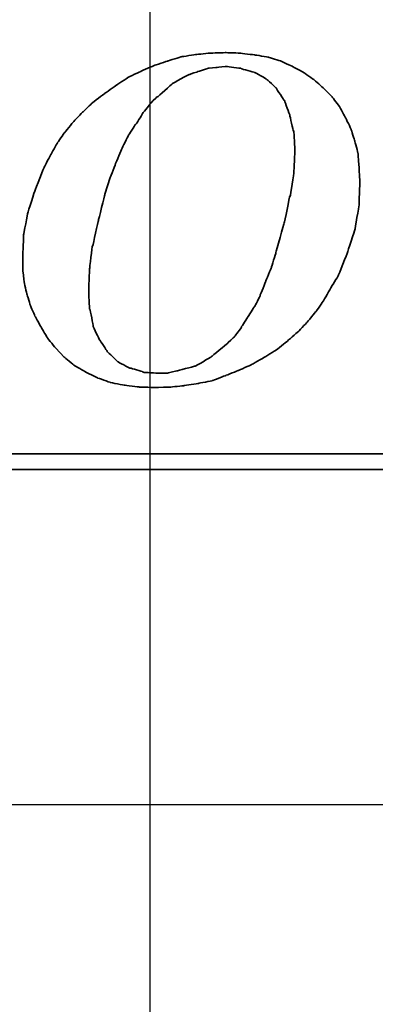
# Model space of a CAD drawing. Header units: millimetres. Extents: x -257 to 3135, y -1556 to 860.
# Tile 306 of 633: x 76.01 to 80.58, y -250.65 to -238.02. Entities that reach past the tile are written whole.
import ezdxf
from ezdxf.lldxf.tags import DXFTag

# ---------------------------------------------------------------- set-up
doc = ezdxf.new("R2010")
doc.units = ezdxf.units.MM
doc.layers.get('0').update_dxf_attribs({"linetype": 'CONTINUOUS'})
doc.layers.add('DIM', color=4, linetype='CONTINUOUS')
doc.layers.add('layer 1', color=7, linetype='CONTINUOUS')
tags = doc.linetypes.add('DASHED', pattern=[25.72, 12.86, -12.86]).pattern_tags.tags
tags[6:7] = [DXFTag(74, 4), DXFTag(75, 0), DXFTag(340, '0'), DXFTag(46, 0.0), DXFTag(50, 0.0), DXFTag(44, 0.0), DXFTag(45, 0.0)]
tags[4:5] = [DXFTag(74, 4), DXFTag(75, 0), DXFTag(340, '0'), DXFTag(46, 0.0), DXFTag(50, 0.0), DXFTag(44, 0.0), DXFTag(45, 0.0)]

# ---------------------------------------------------------------- blocks, each defined once
blk = doc.blocks.new('TBI MOTION logo(完整正式版)')
at = {"layer": 'layer 1', "color": 22, "lineweight": 35}
for points, knots in [([(35.79625, -6.98375), (35.79625, -6.98375), (36.23125, -7.43875), (36.23125, -7.43875), (36.23125, -7.43875), (36.23125, -7.43875), (36.75625, -7.87125), (36.75625, -7.87125), (36.75625, -7.87125), (36.75625, -7.87125), (37.33125, -8.20375), (37.33125, -8.20375), (37.33125, -8.20375), (37.33125, -8.20375), (37.95625, -8.51875), (37.95625, -8.51875), (37.95625, -8.51875), (37.95625, -8.51875), (38.62625, -8.75875), (38.62625, -8.75875), (38.62625, -8.75875), (38.62625, -8.75875), (39.37125, -8.90375), (39.37125, -8.90375), (39.37125, -8.90375), (39.37125, -8.90375), (40.14125, -8.99875), (40.14125, -8.99875), (40.14125, -8.99875), (40.14125, -8.99875), (41.02625, -9.02375), (41.02625, -9.02375), (41.02625, -9.02375), (41.02625, -9.02375), (41.74625, -8.99875), (41.74625, -8.99875), (41.74625, -8.99875), (41.74625, -8.99875), (42.46625, -8.92375), (42.46625, -8.92375), (42.46625, -8.92375), (42.46625, -8.92375), (43.21125, -8.80625), (43.21125, -8.80625), (43.21125, -8.80625), (43.21125, -8.80625), (43.93125, -8.66375), (43.93125, -8.66375), (43.93125, -8.66375), (43.93125, -8.66375), (44.62625, -8.39875), (44.62625, -8.39875), (44.62625, -8.39875), (44.62625, -8.39875), (45.29625, -8.13375), (45.29625, -8.13375), (45.29625, -8.13375), (45.29625, -8.13375), (45.94625, -7.84375), (45.94625, -7.84375), (45.94625, -7.84375), (45.94625, -7.84375), (46.61625, -7.46375), (46.61625, -7.46375), (46.61625, -7.46375), (46.61625, -7.46375), (47.24125, -7.07875), (47.24125, -7.07875), (47.24125, -7.07875), (47.24125, -7.07875), (47.81625, -6.62375), (47.81625, -6.62375), (47.81625, -6.62375), (47.81625, -6.62375), (48.36875, -6.14375), (48.36875, -6.14375), (48.36875, -6.14375), (48.36875, -6.14375), (48.84625, -5.64125), (48.84625, -5.64125), (48.84625, -5.64125), (48.84625, -5.64125), (49.32625, -5.06375), (49.32625, -5.06375), (49.32625, -5.06375), (49.32625, -5.06375), (49.71125, -4.51374), (49.71125, -4.51374), (49.71125, -4.51374), (49.71125, -4.51374), (50.09625, -3.83874), (50.09625, -3.83874), (50.09625, -3.83874), (50.09625, -3.83874), (50.48125, -3.21374), (50.48125, -3.21374), (50.48125, -3.21374), (50.48125, -3.21374), (50.96125, -1.99125), (50.96125, -1.99125), (50.96125, -1.99125), (50.96125, -1.99125), (51.34375, -0.81875), (51.34375, -0.81875), (51.34375, -0.81875), (51.34375, -0.81875), (51.56125, 0.45624), (51.56125, 0.45624), (51.56125, 0.45624), (51.56125, 0.45624), (51.60625, 1.67624), (51.60625, 1.67624), (51.60625, 1.67624), (51.60625, 1.67624), (51.56125, 2.44625), (51.56125, 2.44625), (51.56125, 2.44625), (51.56125, 2.44625), (51.51125, 3.14125), (51.51125, 3.14125), (51.51125, 3.14125), (51.51125, 3.14125), (51.34375, 3.81125), (51.34375, 3.81125), (51.34375, 3.81125), (51.34375, 3.81125), (51.15125, 4.41125), (51.15125, 4.41125), (51.15125, 4.41125), (51.15125, 4.41125), (50.86125, 5.01125), (50.86125, 5.01125), (50.86125, 5.01125), (50.86125, 5.01125), (50.55125, 5.58875), (50.55125, 5.58875), (50.55125, 5.58875), (50.55125, 5.58875), (50.16625, 6.09125), (50.16625, 6.09125), (50.16625, 6.09125), (50.16625, 6.09125), (49.71125, 6.54875), (49.71125, 6.54875), (49.71125, 6.54875), (49.71125, 6.54875), (49.23125, 6.98125), (49.23125, 6.98125), (49.23125, 6.98125), (49.23125, 6.98125), (48.67875, 7.36625), (48.67875, 7.36625), (48.67875, 7.36625), (48.67875, 7.36625), (48.10375, 7.67625), (48.10375, 7.67625), (48.10375, 7.67625), (48.10375, 7.67625), (47.48125, 7.96375), (47.48125, 7.96375), (47.48125, 7.96375), (47.48125, 7.96375), (46.85625, 8.15625), (46.85625, 8.15625), (46.85625, 8.15625), (46.85625, 8.15625), (46.13625, 8.27624), (46.13625, 8.27624), (46.13625, 8.27624), (46.13625, 8.27624), (45.39125, 8.37125), (45.39125, 8.37125), (45.39125, 8.37125), (45.39125, 8.37125), (44.62625, 8.39624), (44.62625, 8.39624), (44.62625, 8.39624), (44.62625, 8.39624), (43.83625, 8.37125), (43.83625, 8.37125), (43.83625, 8.37125), (43.83625, 8.37125), (43.09125, 8.30125), (43.09125, 8.30125), (43.09125, 8.30125), (43.09125, 8.30125), (42.32125, 8.18125), (42.32125, 8.18125), (42.32125, 8.18125), (42.32125, 8.18125), (41.62875, 7.96375), (41.62875, 7.96375), (41.62875, 7.96375), (41.62875, 7.96375), (40.90625, 7.72625), (40.90625, 7.72625), (40.90625, 7.72625), (40.90625, 7.72625), (40.23624, 7.43625), (40.23624, 7.43625), (40.23624, 7.43625), (40.23624, 7.43625), (39.54124, 7.10125), (39.54124, 7.10125), (39.54124, 7.10125), (39.54124, 7.10125), (38.91625, 6.69125), (38.91625, 6.69125), (38.91625, 6.69125), (38.91625, 6.69125), (38.31625, 6.26125), (38.31625, 6.26125), (38.31625, 6.26125), (38.31625, 6.26125), (37.69125, 5.78125), (37.69125, 5.78125), (37.69125, 5.78125), (37.69125, 5.78125), (37.18625, 5.30125), (37.18625, 5.30125), (37.18625, 5.30125), (37.18625, 5.30125), (36.70625, 4.79624), (36.70625, 4.79624), (36.70625, 4.79624), (36.70625, 4.79624), (36.23125, 4.22125), (36.23125, 4.22125), (36.23125, 4.22125), (36.23125, 4.22125), (35.87124, 3.69375), (35.87124, 3.69375), (35.87124, 3.69375), (35.87124, 3.69375), (35.53125, 3.09125), (35.53125, 3.09125), (35.53125, 3.09125), (35.53125, 3.09125), (35.19875, 2.47125), (35.19875, 2.47125), (35.19875, 2.47125), (35.19875, 2.47125), (34.71625, 1.24625), (34.71625, 1.24625), (34.71625, 1.24625), (34.71625, 1.24625), (34.33125, 0.06874), (34.33125, 0.06874), (34.33125, 0.06874), (34.33125, 0.06874), (34.11625, -1.07875), (34.11625, -1.07875), (34.11625, -1.07875), (34.11625, -1.07875), (34.07125, -2.15875), (34.07125, -2.15875), (34.07125, -2.15875), (34.07125, -2.15875), (34.07125, -2.85375), (34.07125, -2.85375), (34.07125, -2.85375), (34.07125, -2.85375), (34.14125, -3.50375), (34.14125, -3.50375), (34.14125, -3.50375), (34.14125, -3.50375), (34.28625, -4.17375), (34.28625, -4.17375), (34.28625, -4.17375), (34.28625, -4.17375), (34.47625, -4.77624), (34.47625, -4.77624), (34.47625, -4.77624), (34.47625, -4.77624), (34.71625, -5.32625), (34.71625, -5.32625), (34.71625, -5.32625), (34.71625, -5.32625), (35.05375, -5.92875), (35.05375, -5.92875), (35.05375, -5.92875), (35.05375, -5.92875), (35.36375, -6.45375), (35.36375, -6.45375), (35.36375, -6.45375), (35.36375, -6.45375), (35.79625, -6.98375), (35.79625, -6.98375)], [0, 0, 0, 0, 0.01388889, 0.01388889, 0.01388889, 0.0138889, 0.02777778, 0.02777778, 0.02777778, 0.02777779, 0.04166667, 0.04166667, 0.04166667, 0.04166668, 0.05555556, 0.05555556, 0.05555556, 0.05555557, 0.06944444, 0.06944444, 0.06944444, 0.06944445, 0.08333333, 0.08333333, 0.08333333, 0.08333334, 0.09722222, 0.09722222, 0.09722222, 0.09722223, 0.11111111, 0.11111111, 0.11111111, 0.11111112, 0.125, 0.125, 0.125, 0.12500001, 0.13888889, 0.13888889, 0.13888889, 0.1388889, 0.15277778, 0.15277778, 0.15277778, 0.15277779, 0.16666667, 0.16666667, 0.16666667, 0.16666668, 0.18055556, 0.18055556, 0.18055556, 0.18055557, 0.19444444, 0.19444444, 0.19444444, 0.19444445, 0.20833333, 0.20833333, 0.20833333, 0.20833334, 0.22222222, 0.22222222, 0.22222222, 0.22222223, 0.23611111, 0.23611111, 0.23611111, 0.23611112, 0.25, 0.25, 0.25, 0.25000001, 0.26388889, 0.26388889, 0.26388889, 0.2638889, 0.27777778, 0.27777778, 0.27777778, 0.27777779, 0.29166667, 0.29166667, 0.29166667, 0.29166668, 0.30555556, 0.30555556, 0.30555556, 0.30555557, 0.31944444, 0.31944444, 0.31944444, 0.31944445, 0.33333333, 0.33333333, 0.33333333, 0.33333334, 0.34722222, 0.34722222, 0.34722222, 0.34722223, 0.36111111, 0.36111111, 0.36111111, 0.36111112, 0.375, 0.375, 0.375, 0.37500001, 0.38888889, 0.38888889, 0.38888889, 0.3888889, 0.40277778, 0.40277778, 0.40277778, 0.40277779, 0.41666667, 0.41666667, 0.41666667, 0.41666668, 0.43055556, 0.43055556, 0.43055556, 0.43055557, 0.44444444, 0.44444444, 0.44444444, 0.44444445, 0.45833333, 0.45833333, 0.45833333, 0.45833334, 0.47222222, 0.47222222, 0.47222222, 0.47222223, 0.48611111, 0.48611111, 0.48611111, 0.48611112, 0.5, 0.5, 0.5, 0.50000001, 0.51388889, 0.51388889, 0.51388889, 0.5138889, 0.52777778, 0.52777778, 0.52777778, 0.52777779, 0.54166667, 0.54166667, 0.54166667, 0.54166668, 0.55555556, 0.55555556, 0.55555556, 0.55555557, 0.56944444, 0.56944444, 0.56944444, 0.56944445, 0.58333333, 0.58333333, 0.58333333, 0.58333334, 0.59722222, 0.59722222, 0.59722222, 0.59722223, 0.61111111, 0.61111111, 0.61111111, 0.61111112, 0.625, 0.625, 0.625, 0.62500001, 0.63888889, 0.63888889, 0.63888889, 0.6388889, 0.65277778, 0.65277778, 0.65277778, 0.65277779, 0.66666667, 0.66666667, 0.66666667, 0.66666668, 0.68055556, 0.68055556, 0.68055556, 0.68055557, 0.69444444, 0.69444444, 0.69444444, 0.69444445, 0.70833333, 0.70833333, 0.70833333, 0.70833334, 0.72222222, 0.72222222, 0.72222222, 0.72222223, 0.73611111, 0.73611111, 0.73611111, 0.73611112, 0.75, 0.75, 0.75, 0.75000001, 0.76388889, 0.76388889, 0.76388889, 0.7638889, 0.77777778, 0.77777778, 0.77777778, 0.77777779, 0.79166667, 0.79166667, 0.79166667, 0.79166668, 0.80555556, 0.80555556, 0.80555556, 0.80555557, 0.81944444, 0.81944444, 0.81944444, 0.81944445, 0.83333333, 0.83333333, 0.83333333, 0.83333334, 0.84722222, 0.84722222, 0.84722222, 0.84722223, 0.86111111, 0.86111111, 0.86111111, 0.86111112, 0.875, 0.875, 0.875, 0.87500001, 0.88888889, 0.88888889, 0.88888889, 0.8888889, 0.90277778, 0.90277778, 0.90277778, 0.90277779, 0.91666667, 0.91666667, 0.91666667, 0.91666668, 0.93055556, 0.93055556, 0.93055556, 0.93055557, 0.94444444, 0.94444444, 0.94444444, 0.94444445, 0.95833333, 0.95833333, 0.95833333, 0.95833334, 0.97222222, 0.97222222, 0.97222222, 0.97222223, 0.98611111, 0.98611111, 0.98611111, 0.98611112, 1, 1, 1, 1]), ([(38.33875, 1.03124), (38.33875, 1.03124), (38.62625, 1.89625), (38.62625, 1.89625), (38.62625, 1.89625), (38.62625, 1.89625), (38.91625, 2.66375), (38.91625, 2.66375), (38.91625, 2.66375), (38.91625, 2.66375), (39.22625, 3.38125), (39.22625, 3.38125), (39.22625, 3.38125), (39.22625, 3.38125), (39.22625, 3.40624), (39.22625, 3.40624), (39.22625, 3.40624), (39.22625, 3.40624), (39.56124, 4.07624), (39.56124, 4.07624), (39.56124, 4.07624), (39.56124, 4.07624), (39.92125, 4.65125), (39.92125, 4.65125), (39.92125, 4.65125), (39.92125, 4.65125), (39.94625, 4.65125), (39.94625, 4.65125), (39.94625, 4.65125), (39.94625, 4.65125), (40.28125, 5.17875), (40.28125, 5.17875), (40.28125, 5.17875), (40.28125, 5.17875), (40.28125, 5.20375), (40.28125, 5.20375), (40.28125, 5.20375), (40.28125, 5.20375), (40.66875, 5.68625), (40.66875, 5.68625), (40.66875, 5.68625), (40.66875, 5.68625), (40.66875, 5.70625), (40.66875, 5.70625), (40.66875, 5.70625), (40.66875, 5.70625), (41.05124, 6.09125), (41.05124, 6.09125), (41.05124, 6.09125), (41.05124, 6.09125), (41.07625, 6.09125), (41.07625, 6.09125), (41.07625, 6.09125), (41.07625, 6.09125), (41.84125, 6.76625), (41.84125, 6.76625), (41.84125, 6.76625), (41.84125, 6.76625), (41.86625, 6.78625), (41.86625, 6.78625), (41.86625, 6.78625), (41.86625, 6.78625), (42.73125, 7.26624), (42.73125, 7.26624), (42.73125, 7.26624), (42.73125, 7.26624), (42.75625, 7.26624), (42.75625, 7.26624), (42.75625, 7.26624), (42.75625, 7.26624), (43.18625, 7.41125), (43.18625, 7.41125), (43.18625, 7.41125), (43.18625, 7.41125), (43.64125, 7.55625), (43.64125, 7.55625), (43.64125, 7.55625), (43.64125, 7.55625), (43.66625, 7.55625), (43.66625, 7.55625), (43.66625, 7.55625), (43.66625, 7.55625), (43.69125, 7.58124), (43.69125, 7.58124), (43.69125, 7.58124), (43.69125, 7.58124), (44.19125, 7.62625), (44.19125, 7.62625), (44.19125, 7.62625), (44.19125, 7.62625), (44.67125, 7.67625), (44.67125, 7.67625), (44.67125, 7.67625), (44.67125, 7.67625), (44.69625, 7.67625), (44.69625, 7.67625), (44.69625, 7.67625), (44.69625, 7.67625), (45.41875, 7.58124), (45.41875, 7.58124), (45.41875, 7.58124), (45.41875, 7.58124), (45.44125, 7.55625), (45.44125, 7.55625), (45.44125, 7.55625), (45.44125, 7.55625), (46.11125, 7.36625), (46.11125, 7.36625), (46.11125, 7.36625), (46.11125, 7.36625), (46.13625, 7.36625), (46.13625, 7.36625), (46.13625, 7.36625), (46.13625, 7.36625), (46.15875, 7.36625), (46.15875, 7.36625), (46.15875, 7.36625), (46.15875, 7.36625), (46.73625, 7.02624), (46.73625, 7.02624), (46.73625, 7.02624), (46.73625, 7.02624), (46.76125, 7.00624), (46.76125, 7.00624), (46.76125, 7.00624), (46.76125, 7.00624), (47.24125, 6.57124), (47.24125, 6.57124), (47.24125, 6.57124), (47.24125, 6.57124), (47.26625, 6.54875), (47.26625, 6.54875), (47.26625, 6.54875), (47.26625, 6.54875), (47.26625, 6.52375), (47.26625, 6.52375), (47.26625, 6.52375), (47.26625, 6.52375), (47.67375, 5.89875), (47.67375, 5.89875), (47.67375, 5.89875), (47.67375, 5.89875), (47.69625, 5.89875), (47.69625, 5.89875), (47.69625, 5.89875), (47.69625, 5.89875), (47.69625, 5.87625), (47.69625, 5.87625), (47.69625, 5.87625), (47.69625, 5.87625), (47.96125, 5.15625), (47.96125, 5.15625), (47.96125, 5.15625), (47.96125, 5.15625), (47.96125, 5.13125), (47.96125, 5.13125), (47.96125, 5.13125), (47.96125, 5.13125), (48.15125, 4.31875), (48.15125, 4.31875), (48.15125, 4.31875), (48.15125, 4.31875), (48.17625, 4.31875), (48.17625, 4.31875), (48.17625, 4.31875), (48.17625, 4.31875), (48.17625, 4.29125), (48.17625, 4.29125), (48.17625, 4.29125), (48.17625, 4.29125), (48.22625, 3.33125), (48.22625, 3.33125), (48.22625, 3.33125), (48.22625, 3.33125), (48.22625, 3.30875), (48.22625, 3.30875), (48.22625, 3.30875), (48.22625, 3.30875), (48.17625, 2.20624), (48.17625, 2.20624), (48.17625, 2.20624), (48.17625, 2.20624), (48.17625, 2.18124), (48.17625, 2.18124), (48.17625, 2.18124), (48.17625, 2.18124), (47.98375, 0.93624), (47.98375, 0.93624), (47.98375, 0.93624), (47.98375, 0.93624), (47.96125, 0.93624), (47.96125, 0.93624), (47.96125, 0.93624), (47.96125, 0.93624), (47.67375, -0.45874), (47.67375, -0.45874), (47.67375, -0.45874), (47.67375, -0.45874), (47.24125, -1.99125), (47.24125, -1.99125), (47.24125, -1.99125), (47.24125, -1.99125), (47.24125, -2.01874), (47.24125, -2.01874), (47.24125, -2.01874), (47.24125, -2.01874), (47.00125, -2.78375), (47.00125, -2.78375), (47.00125, -2.78375), (47.00125, -2.78375), (46.71125, -3.50375), (46.71125, -3.50375), (46.71125, -3.50375), (46.71125, -3.50375), (46.42625, -4.19875), (46.42625, -4.19875), (46.42625, -4.19875), (46.42625, -4.19875), (46.42625, -4.22375), (46.42625, -4.22375), (46.42625, -4.22375), (46.42625, -4.22375), (46.13625, -4.82374), (46.13625, -4.82374), (46.13625, -4.82374), (46.13625, -4.82374), (46.11125, -4.82374), (46.11125, -4.82374), (46.11125, -4.82374), (46.11125, -4.82374), (45.77625, -5.35125), (45.77625, -5.35125), (45.77625, -5.35125), (45.77625, -5.35125), (45.44125, -5.87875), (45.44125, -5.87875), (45.44125, -5.87875), (45.44125, -5.87875), (45.44125, -5.90375), (45.44125, -5.90375), (45.44125, -5.90375), (45.44125, -5.90375), (45.10625, -6.35875), (45.10625, -6.35875), (45.10625, -6.35875), (45.10625, -6.35875), (45.08125, -6.38375), (45.08125, -6.38375), (45.08125, -6.38375), (45.08125, -6.38375), (44.69625, -6.74375), (44.69625, -6.74375), (44.69625, -6.74375), (44.69625, -6.74375), (43.88375, -7.41625), (43.88375, -7.41625), (43.88375, -7.41625), (43.88375, -7.41625), (43.85625, -7.43875), (43.85625, -7.43875), (43.85625, -7.43875), (43.85625, -7.43875), (43.04125, -7.91875), (43.04125, -7.91875), (43.04125, -7.91875), (43.04125, -7.91875), (43.01625, -7.91875), (43.01625, -7.91875), (43.01625, -7.91875), (43.01625, -7.91875), (42.99625, -7.91875), (42.99625, -7.91875), (42.99625, -7.91875), (42.99625, -7.91875), (42.08125, -8.15875), (42.08125, -8.15875), (42.08125, -8.15875), (42.08125, -8.15875), (41.65125, -8.25625), (41.65125, -8.25625), (41.65125, -8.25625), (41.65125, -8.25625), (41.62875, -8.27875), (41.62875, -8.27875), (41.62875, -8.27875), (41.62875, -8.27875), (41.60125, -8.27875), (41.60125, -8.27875), (41.60125, -8.27875), (41.60125, -8.27875), (41.12125, -8.27875), (41.12125, -8.27875), (41.12125, -8.27875), (41.12125, -8.27875), (40.35624, -8.23125), (40.35624, -8.23125), (40.35624, -8.23125), (40.35624, -8.23125), (40.33125, -8.23125), (40.33125, -8.23125), (40.33125, -8.23125), (40.33125, -8.23125), (40.30625, -8.20375), (40.30625, -8.20375), (40.30625, -8.20375), (40.30625, -8.20375), (39.68375, -8.01375), (39.68375, -8.01375), (39.68375, -8.01375), (39.68375, -8.01375), (39.66124, -8.01375), (39.66124, -8.01375), (39.66124, -8.01375), (39.66124, -8.01375), (39.63625, -8.01375), (39.63625, -8.01375), (39.63625, -8.01375), (39.63625, -8.01375), (39.01125, -7.67875), (39.01125, -7.67875), (39.01125, -7.67875), (39.01125, -7.67875), (38.98875, -7.65375), (38.98875, -7.65375), (38.98875, -7.65375), (38.98875, -7.65375), (38.48625, -7.17375), (38.48625, -7.17375), (38.48625, -7.17375), (38.48625, -7.17375), (38.45875, -7.14875), (38.45875, -7.14875), (38.45875, -7.14875), (38.45875, -7.14875), (38.45875, -7.12875), (38.45875, -7.12875), (38.45875, -7.12875), (38.45875, -7.12875), (38.07625, -6.54875), (38.07625, -6.54875), (38.07625, -6.54875), (38.07625, -6.54875), (38.05125, -6.54875), (38.05125, -6.54875), (38.05125, -6.54875), (38.05125, -6.54875), (38.05125, -6.52875), (38.05125, -6.52875), (38.05125, -6.52875), (38.05125, -6.52875), (37.74125, -5.85375), (37.74125, -5.85375), (37.74125, -5.85375), (37.74125, -5.85375), (37.74125, -5.82875), (37.74125, -5.82875), (37.74125, -5.82875), (37.74125, -5.82875), (37.57375, -4.96875), (37.57375, -4.96875), (37.57375, -4.96875), (37.57375, -4.96875), (37.54625, -4.94375), (37.54625, -4.94375), (37.54625, -4.94375), (37.54625, -4.94375), (37.50125, -4.03375), (37.50125, -4.03375), (37.50125, -4.03375), (37.50125, -4.03375), (37.50125, -4.00875), (37.50125, -4.00875), (37.50125, -4.00875), (37.50125, -4.00875), (37.54625, -2.85375), (37.54625, -2.85375), (37.54625, -2.85375), (37.54625, -2.85375), (37.69125, -1.65875), (37.69125, -1.65875), (37.69125, -1.65875), (37.69125, -1.65875), (37.71624, -1.63375), (37.71624, -1.63375), (37.71624, -1.63375), (37.71624, -1.63375), (38.00375, -0.33875), (38.00375, -0.33875), (38.00375, -0.33875), (38.00375, -0.33875), (38.33875, 1.00624), (38.33875, 1.00624), (38.33875, 1.00624), (38.33875, 1.00624), (38.33875, 1.03124), (38.33875, 1.03124)], [0, 0, 0, 0, 0.01010101, 0.01010101, 0.01010101, 0.01010102, 0.02020202, 0.02020202, 0.02020202, 0.02020203, 0.03030303, 0.03030303, 0.03030303, 0.03030304, 0.04040404, 0.04040404, 0.04040404, 0.04040405, 0.05050505, 0.05050505, 0.05050505, 0.05050506, 0.06060606, 0.06060606, 0.06060606, 0.06060607, 0.07070707, 0.07070707, 0.07070707, 0.07070708, 0.08080808, 0.08080808, 0.08080808, 0.08080809, 0.09090909, 0.09090909, 0.09090909, 0.0909091, 0.1010101, 0.1010101, 0.1010101, 0.10101011, 0.11111111, 0.11111111, 0.11111111, 0.11111112, 0.12121212, 0.12121212, 0.12121212, 0.12121213, 0.13131313, 0.13131313, 0.13131313, 0.13131314, 0.14141414, 0.14141414, 0.14141414, 0.14141415, 0.15151515, 0.15151515, 0.15151515, 0.15151516, 0.16161616, 0.16161616, 0.16161616, 0.16161617, 0.17171717, 0.17171717, 0.17171717, 0.17171718, 0.18181818, 0.18181818, 0.18181818, 0.18181819, 0.19191919, 0.19191919, 0.19191919, 0.1919192, 0.2020202, 0.2020202, 0.2020202, 0.20202021, 0.21212121, 0.21212121, 0.21212121, 0.21212122, 0.22222222, 0.22222222, 0.22222222, 0.22222223, 0.23232323, 0.23232323, 0.23232323, 0.23232324, 0.24242424, 0.24242424, 0.24242424, 0.24242425, 0.25252525, 0.25252525, 0.25252525, 0.25252526, 0.26262626, 0.26262626, 0.26262626, 0.26262627, 0.27272727, 0.27272727, 0.27272727, 0.27272728, 0.28282828, 0.28282828, 0.28282828, 0.28282829, 0.29292929, 0.29292929, 0.29292929, 0.2929293, 0.3030303, 0.3030303, 0.3030303, 0.30303031, 0.31313131, 0.31313131, 0.31313131, 0.31313132, 0.32323232, 0.32323232, 0.32323232, 0.32323233, 0.33333333, 0.33333333, 0.33333333, 0.33333334, 0.34343434, 0.34343434, 0.34343434, 0.34343435, 0.35353535, 0.35353535, 0.35353535, 0.35353536, 0.36363636, 0.36363636, 0.36363636, 0.36363637, 0.37373737, 0.37373737, 0.37373737, 0.37373738, 0.38383838, 0.38383838, 0.38383838, 0.38383839, 0.39393939, 0.39393939, 0.39393939, 0.3939394, 0.4040404, 0.4040404, 0.4040404, 0.40404041, 0.41414141, 0.41414141, 0.41414141, 0.41414142, 0.42424242, 0.42424242, 0.42424242, 0.42424243, 0.43434343, 0.43434343, 0.43434343, 0.43434344, 0.44444444, 0.44444444, 0.44444444, 0.44444445, 0.45454545, 0.45454545, 0.45454545, 0.45454546, 0.46464646, 0.46464646, 0.46464646, 0.46464647, 0.47474747, 0.47474747, 0.47474747, 0.47474748, 0.48484848, 0.48484848, 0.48484848, 0.48484849, 0.49494949, 0.49494949, 0.49494949, 0.4949495, 0.50505051, 0.50505051, 0.50505051, 0.50505052, 0.51515152, 0.51515152, 0.51515152, 0.51515153, 0.52525253, 0.52525253, 0.52525253, 0.52525254, 0.53535354, 0.53535354, 0.53535354, 0.53535355, 0.54545455, 0.54545455, 0.54545455, 0.54545456, 0.55555556, 0.55555556, 0.55555556, 0.55555557, 0.56565657, 0.56565657, 0.56565657, 0.56565658, 0.57575758, 0.57575758, 0.57575758, 0.57575759, 0.58585859, 0.58585859, 0.58585859, 0.5858586, 0.5959596, 0.5959596, 0.5959596, 0.59595961, 0.60606061, 0.60606061, 0.60606061, 0.60606062, 0.61616162, 0.61616162, 0.61616162, 0.61616163, 0.62626263, 0.62626263, 0.62626263, 0.62626264, 0.63636364, 0.63636364, 0.63636364, 0.63636365, 0.64646465, 0.64646465, 0.64646465, 0.64646466, 0.65656566, 0.65656566, 0.65656566, 0.65656567, 0.66666667, 0.66666667, 0.66666667, 0.66666668, 0.67676768, 0.67676768, 0.67676768, 0.67676769, 0.68686869, 0.68686869, 0.68686869, 0.6868687, 0.6969697, 0.6969697, 0.6969697, 0.69696971, 0.70707071, 0.70707071, 0.70707071, 0.70707072, 0.71717172, 0.71717172, 0.71717172, 0.71717173, 0.72727273, 0.72727273, 0.72727273, 0.72727274, 0.73737374, 0.73737374, 0.73737374, 0.73737375, 0.74747475, 0.74747475, 0.74747475, 0.74747476, 0.75757576, 0.75757576, 0.75757576, 0.75757577, 0.76767677, 0.76767677, 0.76767677, 0.76767678, 0.77777778, 0.77777778, 0.77777778, 0.77777779, 0.78787879, 0.78787879, 0.78787879, 0.7878788, 0.7979798, 0.7979798, 0.7979798, 0.79797981, 0.80808081, 0.80808081, 0.80808081, 0.80808082, 0.81818182, 0.81818182, 0.81818182, 0.81818183, 0.82828283, 0.82828283, 0.82828283, 0.82828284, 0.83838384, 0.83838384, 0.83838384, 0.83838385, 0.84848485, 0.84848485, 0.84848485, 0.84848486, 0.85858586, 0.85858586, 0.85858586, 0.85858587, 0.86868687, 0.86868687, 0.86868687, 0.86868688, 0.87878788, 0.87878788, 0.87878788, 0.87878789, 0.88888889, 0.88888889, 0.88888889, 0.8888889, 0.8989899, 0.8989899, 0.8989899, 0.89898991, 0.90909091, 0.90909091, 0.90909091, 0.90909092, 0.91919192, 0.91919192, 0.91919192, 0.91919193, 0.92929293, 0.92929293, 0.92929293, 0.92929294, 0.93939394, 0.93939394, 0.93939394, 0.93939395, 0.94949495, 0.94949495, 0.94949495, 0.94949496, 0.95959596, 0.95959596, 0.95959596, 0.95959597, 0.96969697, 0.96969697, 0.96969697, 0.96969698, 0.97979798, 0.97979798, 0.97979798, 0.97979799, 0.98989899, 0.98989899, 0.98989899, 0.989899, 1, 1, 1, 1]), ([(75.90875, -9.47875), (75.90875, -9.47875), (75.90875, -12.28625), (75.90875, -12.28625), (75.90875, -12.28625), (75.90875, -12.28625), (75.90875, -12.47875), (75.90875, -12.47875), (75.90875, -12.47875), (75.90875, -12.47875), (75.71625, -12.47875), (75.71625, -12.47875), (75.71625, -12.47875), (75.71625, -12.47875), (-88.32875, -12.47875), (-88.32875, -12.47875), (-88.32875, -12.47875), (-88.32875, -12.47875), (-88.32875, -13.29375), (-88.32875, -13.29375), (-88.32875, -13.29375), (-88.32875, -13.29375), (82.89125, -13.29375), (82.89125, -13.29375), (82.89125, -13.29375), (82.89125, -13.29375), (75.90875, -9.47875), (75.90875, -9.47875)], [0, 0, 0, 0, 0.14285714, 0.14285714, 0.14285714, 0.14285715, 0.28571429, 0.28571429, 0.28571429, 0.2857143, 0.42857143, 0.42857143, 0.42857143, 0.42857144, 0.57142857, 0.57142857, 0.57142857, 0.57142858, 0.71428571, 0.71428571, 0.71428571, 0.71428572, 0.85714286, 0.85714286, 0.85714286, 0.85714287, 1, 1, 1, 1])]:
    blk.add_open_spline(points, degree=3, knots=knots, dxfattribs=at)

msp = doc.modelspace()

# ---------------------------------------------------------------- linework, layer by layer
msp.add_line((77.689, -259.208), (77.689, -199.322))
at = {"linetype": 'DASHED', "ltscale": 0.3}
msp.add_line((151.138, -248.092), (1.138, -248.092), dxfattribs=at)

# ---------------------------------------------------------------- block references
at = {"layer": 'DIM', "color": 7, "xscale": 0.246592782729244, "yscale": 0.246592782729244, "zscale": 0.246592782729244}
msp.add_blockref('TBI MOTION logo(完整正式版)', (67.652, -240.514), dxfattribs=at)

doc.saveas('drawing.dxf')
